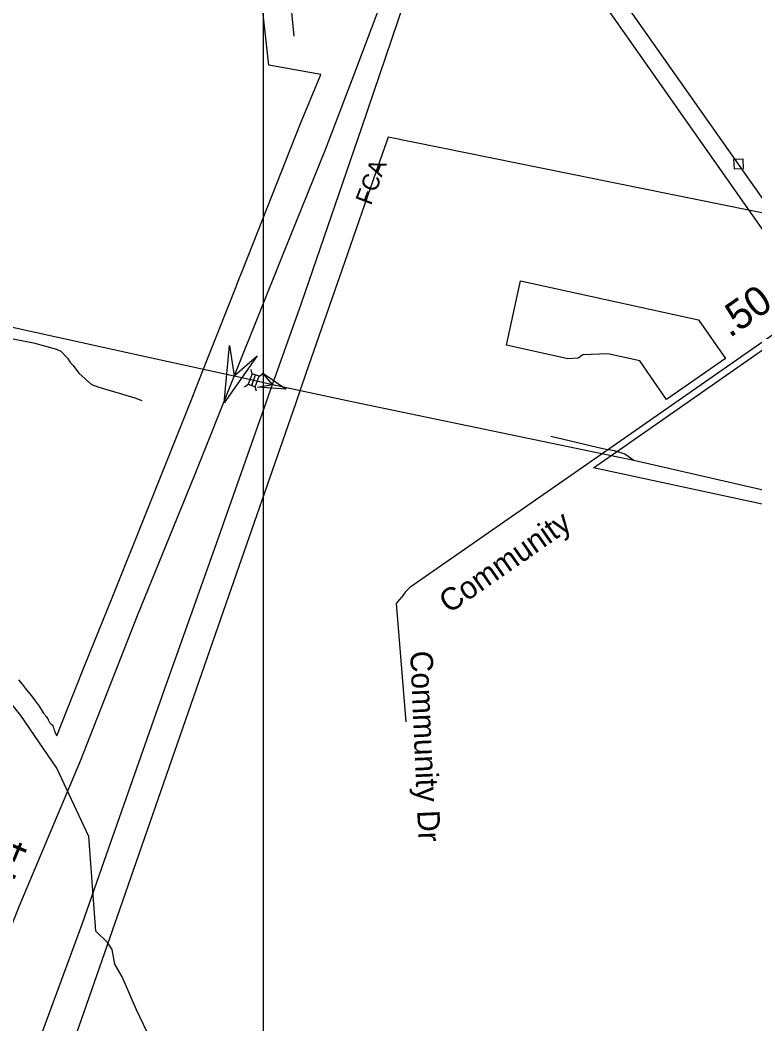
# Model space of a CAD drawing. Extents: x 2220236 to 2384410, y 720751 to 894131.
# Drawn here: x 2328773 to 2331894, y 803754 to 808018 of the extents above; entities that cross this region are included whole.
import ezdxf

# ---------------------------------------------------------------- set-up
doc = ezdxf.new("R2010")
doc.units = 0
doc.layers.add('Default', color=7, linetype='Continuous')

msp = doc.modelspace()

# ---------------------------------------------------------------- linework, layer by layer
at = {"layer": 'Default'}
for p, q in [((2329758.9, 806516.1), (2329754, 806534.3)), ((2329757.2, 806466.1), (2329773.7, 806510.7)), ((2329788.3, 806505.3), (2329803.8, 806515.9)), ((2329726.8, 806461), (2329742.4, 806471.6)), ((2329777, 806442.5), (2329772.1, 806460.6))]:
    msp.add_line(p, q, dxfattribs=at)
for points in [[(2319853.3, 820695.9), (2326592.3, 814719.1), (2333025.8, 805564.5)], [(2333024.4, 805702.5), (2331824.6, 807406.8), (2329674.8, 810458.2), (2329041.4, 811359.1), (2328249.6, 812486.1), (2327790.8, 813138.8), (2326970.6, 814303.4), (2326633.7, 814783.6), (2326625.6, 814795.5), (2319961.3, 820697.1)], [(2329807.7, 816974.9), (2370566.3, 816974.8), (2370566.3, 785046.7), (2329807.6, 785046.7), (2329807.7, 816974.9)], [(2330767.9, 809398), (2330708.6, 809236.7), (2330564.4, 808826.8), (2330389.8, 808316.1), (2330199.4, 807808), (2330072.4, 807474.6), (2329892.6, 807030), (2329681.9, 806506.8)], [(2329846, 806471), (2329968, 806815.7), (2330224.5, 807561.9), (2330481, 808318.7), (2330789.3, 809217.1), (2330852.3, 809379)], [(2329937.6, 807950.1), (2329841.1, 808932.7), (2329828.7, 808972.6), (2329828.2, 809002.6), (2329830.1, 809020.5), (2329837.7, 809054.6), (2329847.4, 809086.8), (2329866.2, 809198.8), (2329873.6, 809253)], [(2328766.8, 805215.7), (2328781.5, 805197.9), (2328795.5, 805180.1), (2328806.2, 805166.6), (2328821.8, 805147.8), (2328837.2, 805127.2), (2328854.2, 805103.6), (2328870.2, 805079.1), (2328873.2, 805074.2), (2328878.2, 805069.2), (2328881.5, 805062.4), (2328884.8, 805058.2), (2328890, 805051.7), (2328892.2, 805048.4), (2328893, 805046.2), (2328895, 805040.6), (2328897.5, 805034.5), (2328900.5, 805031.1), (2328904.5, 805028.8), (2328908, 805025.6), (2328912.2, 805023.4), (2328913, 805019.6), (2328914, 805016.6), (2328914.5, 805014), (2328916.5, 805008.4), (2328918.5, 805002.5), (2328919, 805000.4), (2328920.5, 804993.8), (2328924.8, 804985.6), (2328928.8, 804977.9), (2328969.2, 805079.1), (2329045.8, 805270.7), (2329166.8, 805571), (2329310.2, 805928.1), (2329341.2, 806005.8), (2329499.2, 806401.9), (2329529.5, 806478.2), (2329578, 806600.8), (2329689.8, 806882.9), (2329697.2, 806901.6), (2329721.2, 806962.3), (2329964.5, 807579.1), (2330048, 807779.5), (2330051.2, 807787), (2329829.8, 807827.4), (2329793.8, 808146.9)], [(2328766.8, 805215.7), (2328781.5, 805197.9), (2328795.5, 805180.1), (2328806.2, 805166.6), (2328821.8, 805147.8), (2328837.2, 805127.2), (2328854.2, 805103.6), (2328870.2, 805079.1), (2328873.2, 805074.2), (2328878.2, 805069.2), (2328881.5, 805062.4), (2328884.8, 805058.2), (2328890, 805051.7), (2328892.2, 805048.4), (2328893, 805046.2), (2328895, 805040.6), (2328897.5, 805034.5), (2328900.5, 805031.1), (2328904.5, 805028.8), (2328908, 805025.6), (2328912.2, 805023.4), (2328913, 805019.6), (2328914, 805016.6), (2328914.5, 805014), (2328916.5, 805008.4), (2328918.5, 805002.5), (2328919, 805000.4), (2328920.5, 804993.8), (2328924.8, 804985.6), (2328928.8, 804977.9), (2328969.2, 805079.1), (2329045.8, 805270.7), (2329166.8, 805571), (2329310.2, 805928.1), (2329341.2, 806005.8), (2329499.2, 806401.9), (2329529.5, 806478.2), (2329578, 806600.8), (2329689.8, 806882.9), (2329697.2, 806901.6), (2329721.2, 806962.3), (2329964.5, 807579.1), (2330048, 807779.5), (2330051.2, 807787), (2329829.8, 807827.4), (2329793.8, 808146.9)], [(2321488.8, 807653.4), (2322722.5, 807614.6), (2323518.4, 807589.3), (2324728.3, 807544.3), (2324902.4, 807526.2), (2325030.8, 807503.6), (2325142.6, 807496.8), (2325246.8, 807477.8), (2325341, 807454.9), (2325551.4, 807403.2), (2325809.9, 807348), (2326238.6, 807260.7), (2327130.5, 807060.4), (2328066, 806862.6), (2329318.5, 806586.2), (2329681.9, 806506.8), (2329765.5, 806488.4), (2329846, 806471), (2330182.1, 806397.6), (2331380.2, 806148.5)], [(2332411.5, 807099.7), (2330336.5, 807520.9), (2330284.8, 807372.6), (2330152.2, 806992.1), (2330086, 806801.9), (2329986.5, 806516.5), (2329942.5, 806388.6), (2329646.8, 805538.9), (2329486.8, 805079.1), (2329197, 804243.6), (2329001.2, 803681.8)], [(2332411.5, 807099.7), (2330336.5, 807520.9), (2330284.8, 807372.6), (2330152.2, 806992.1), (2330086, 806801.9), (2329986.5, 806516.5), (2329942.5, 806388.6), (2329646.8, 805538.9), (2329486.8, 805079.1), (2329197, 804243.6), (2329001.2, 803681.8)], [(2331805.5, 807386), (2331845.4, 807387.7), (2331843.8, 807427.6), (2331803.8, 807426), (2331805.5, 807386)], [(2326085.5, 807249), (2327880.4, 806836.6), (2328201.1, 806770), (2328830.1, 806646.9), (2328928.4, 806619.9), (2328946.3, 806612.2), (2328974.8, 806582.4), (2328987, 806562.7), (2328999.1, 806550.8), (2329023.4, 806518.9), (2329076, 806469.7), (2329104, 806459.8), (2329260.3, 806413.6), (2329290.6, 806402)], [(2333847.2, 807065.2), (2333183.7, 807128.9), (2333062.3, 807135.2), (2332916.6, 807140.5), (2332810, 807135.2), (2332581.8, 807081), (2332434.5, 807001.6), (2332384.9, 806967), (2332315.5, 806922.3), (2331245.5, 806176.5)], [(2332148.5, 805913.9), (2331208.2, 806116.5), (2331353.2, 806217.4), (2332281.8, 806865)], [(2332148.5, 805913.9), (2331208.2, 806116.5), (2331353.2, 806217.4), (2332281.8, 806865)], [(2329681.9, 806506.8), (2329514.4, 806085.3), (2329271.1, 805487.3), (2329027.8, 804870.7), (2328768.6, 804251.5), (2328631, 803907.5), (2328541.1, 803679.9), (2328493.5, 803545), (2328416.8, 803306.8), (2328300.4, 802886), (2328199.9, 802589.7), (2328131.2, 802362.1), (2328083.6, 802184.8), (2327948.7, 801711.1), (2327845.5, 801377.7), (2327767.6, 801099.8), (2327726.4, 800980.5), (2327694.3, 800894.5), (2327665.2, 800815.1), (2327643, 800763)], [(2327843.6, 800745), (2327881.6, 800862.2), (2327924.9, 800995.3), (2328087.5, 801467.7), (2328177.5, 801719.1), (2328272.7, 801989), (2328402.3, 802385.9), (2328561, 802809.3), (2328690.5, 803193), (2328841.3, 803648.2), (2329037, 804177.4), (2329150.7, 804502.9), (2329386.1, 805175), (2329608.3, 805799.5), (2329846, 806471)], [(2331027.3, 806250.7), (2331247.7, 806199.1), (2331295.9, 806189.6), (2331342.1, 806176.1), (2331380.2, 806148.5)], [(2331245.5, 806176.5), (2330429.2, 805607.5), (2330408.8, 805588.4), (2330393.1, 805566.2)], [(2331380.2, 806148.5), (2332089.7, 805986.2), (2332785.1, 805833.7), (2333023.7, 805785.1), (2333486.9, 805676.6), (2334090.2, 805538), (2335080.6, 805321.9), (2335954.5, 805132.5), (2336758.3, 804964.2), (2337494, 804803.2), (2338191.7, 804647.6), (2339171.9, 804437.5), (2339987.8, 804257.3), (2340853.6, 804069.8), (2341802, 803859.4), (2342517.6, 803703.9), (2343209.2, 803550.3), (2344249.4, 803324.9), (2344734.6, 803222.8), (2345460.4, 803059.6)], [(2330413.6, 805037.2), (2330372.4, 805539.8), (2330393.1, 805566.2)], [(2329311.3, 803721.6), (2329268, 803814.5), (2329206.7, 803953.9), (2329175.1, 804008.8), (2329164.5, 804070), (2329143.9, 804100.6), (2329094.3, 804148.1), (2329065, 804551.1), (2328929.1, 804840.9), (2328776.1, 805064.4), (2328531, 805369.5)]]:
    msp.add_lwpolyline(points, dxfattribs=at)
for points in [[(2331655.2, 806745), (2331769.5, 806581.1), (2331519, 806406.4), (2331451.8, 806502.9), (2331404.8, 806570.5), (2331270.2, 806600), (2331164, 806596.1), (2331143.8, 806582.6), (2331100.2, 806579.9), (2330838.5, 806637.2), (2330881.2, 806832.6), (2330898.2, 806910.7)], [(2331655.2, 806745), (2331769.5, 806581.1), (2331519, 806406.4), (2331451.8, 806502.9), (2331404.8, 806570.5), (2331270.2, 806600), (2331164, 806596.1), (2331143.8, 806582.6), (2331100.2, 806579.9), (2330838.5, 806637.2), (2330881.2, 806832.6), (2330898.2, 806910.7)], [(2329780.6, 806591.4), (2329639.4, 806392.5), (2329662.2, 806635.3), (2329681.9, 806506.8)], [(2329772.1, 806460.6), (2329788.5, 806505.2), (2329758.9, 806516.1), (2329742.4, 806471.6)], [(2329802.6, 806519.4), (2329903.6, 806451.1), (2329782, 806459.7), (2329846, 806471)]]:
    msp.add_lwpolyline(points, close=True, dxfattribs=at)

# ---------------------------------------------------------------- texts
for s, height, rotation, p in [('FCA', 72.18, 69.0916, (2330263.1, 807228.3)), ('.50', 125, 34.8527, (2331787.2, 806666.2)), ('Community', 95, 34.8769, (2330595.4, 805495.3)), ('Community Dr', 95, 272.5161, (2330430, 805337.2)), ('1.74', 125, 67.2872, (2328684.9, 804213.5))]:
    msp.add_text(s, height=height, rotation=rotation, dxfattribs=at).set_placement(p)

doc.saveas('drawing.dxf')
